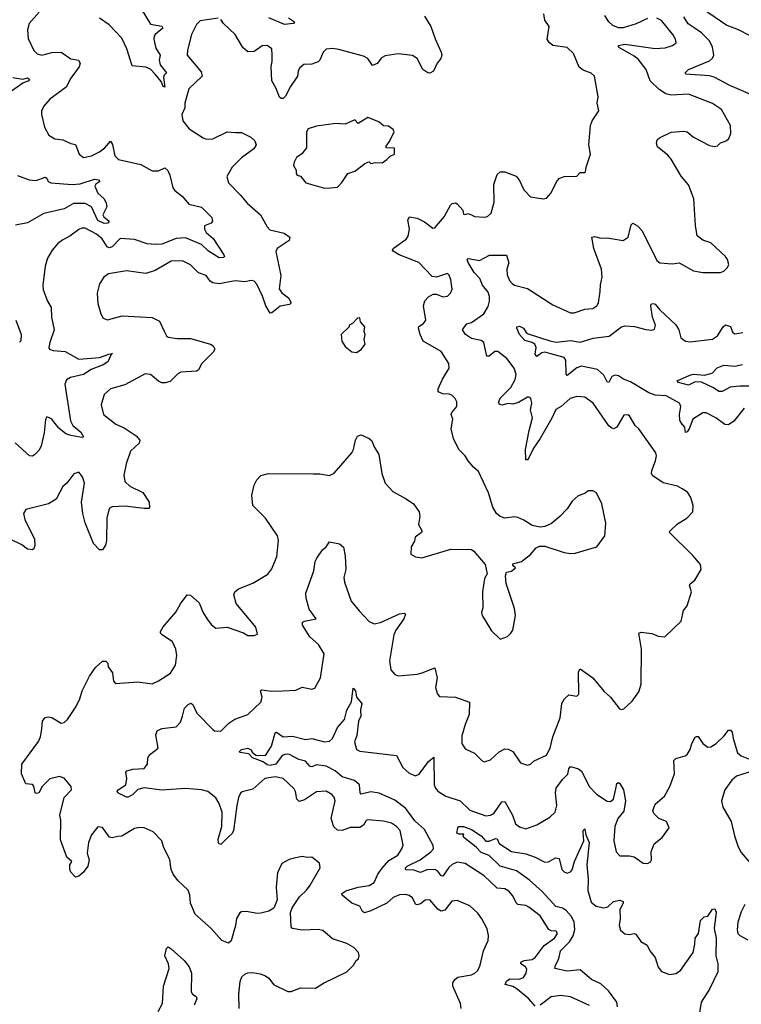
# Model space of a CAD drawing. Extents: x 2199565 to 2323334, y 894172 to 1018966.
# Tile 377 of 440: x 2294906 to 2299425, y 983671 to 989838. Entities that reach past the tile are written whole.
import ezdxf

# ---------------------------------------------------------------- set-up
doc = ezdxf.new("R2010")
doc.units = 0

msp = doc.modelspace()

# ---------------------------------------------------------------- linework, layer by layer
at = {"layer": '0CON10XD'}
for points in [[(2295665.6, 989905), (2295725, 989809.4), (2295795, 989796.5), (2295802.7, 989785), (2295754.3, 989745), (2295746.9, 989735), (2295745.6, 989715), (2295758.9, 989658.9), (2295785.6, 989615), (2295780, 989585), (2295785.5, 989555), (2295825.5, 989505), (2295810.5, 989489.5), (2295806.7, 989475), (2295815, 989414.4), (2295805, 989420), (2295791.3, 989451.3), (2295755, 989497.3), (2295725, 989527.9), (2295695, 989540), (2295609.2, 989549.2), (2295577.5, 989655), (2295545, 989721.4), (2295466.9, 989805), (2295405, 989847.5)], [(2299175, 989912), (2299335, 989802.9), (2299406.3, 989776.4), (2299478.4, 989738.4)], [(2295027.1, 989885), (2294964.2, 989815), (2294954.2, 989775), (2294959.7, 989719.7), (2294994.4, 989645), (2295015, 989624.3), (2295045, 989615.8), (2295107.2, 989632.8), (2295165, 989634.5), (2295225, 989593.6), (2295274.4, 989585), (2295283.8, 989565), (2295277.1, 989542.9), (2295225, 989472.5), (2295197.1, 989415), (2295095, 989340.8), (2295053.8, 989295), (2295042.5, 989265), (2295042, 989245), (2295060, 989165), (2295088.8, 989115), (2295125, 989091.4), (2295175, 989085.6), (2295225, 989061.4), (2295255.4, 989055.4), (2295278, 988995), (2295304.4, 988974.4), (2295355, 988984.4), (2295405, 989009.5), (2295438.9, 989035), (2295475, 989076), (2295487.1, 989057.1), (2295502.1, 988985), (2295525, 988961.8), (2295665, 988930), (2295735, 988890.9), (2295775, 988890.4), (2295815, 988909.1), (2295834.1, 988894.1), (2295846.9, 988865), (2295864.6, 988784.6), (2295877.4, 988767.4), (2295925, 988730.6), (2295965, 988681.8), (2296045, 988664.3), (2296109.3, 988599.3), (2296114, 988575), (2296105, 988564.2), (2296063.3, 988546.7), (2296063.1, 988525), (2296073.6, 988505), (2296116.8, 988466.8), (2296184.2, 988365), (2296187.5, 988355), (2296181.9, 988348.1), (2296155, 988347.1), (2296088.5, 988388.5), (2296045, 988429.1), (2295945, 988471.3), (2295885, 988467.5), (2295795, 988432.8), (2295755, 988429.1), (2295705, 988432.9), (2295625, 988460), (2295535, 988468.2), (2295485.6, 988414.4), (2295465, 988407.9), (2295453.9, 988415), (2295422.7, 988465), (2295386.1, 988493.9), (2295315, 988531.8), (2295295, 988532.5), (2295275, 988524.4), (2295218.9, 988481.1), (2295175, 988459.2), (2295144.5, 988435.5), (2295110, 988395), (2295080, 988345), (2295064.3, 988295), (2295050.6, 988175), (2295053.1, 988145), (2295080, 988075), (2295103.1, 988035), (2295104.3, 987975), (2295122.5, 987895), (2295094.3, 987815), (2295088.8, 987785), (2295092.5, 987775), (2295115.7, 987765.7), (2295190.5, 987760.5), (2295275, 987711.8), (2295405, 987722), (2295463.8, 987743.8), (2295486.1, 987746.1), (2295478.3, 987741.7), (2295456.7, 987695), (2295428.6, 987675), (2295353.5, 987646.5), (2295305, 987616.2), (2295224.3, 987595.7), (2295198.9, 987581.1), (2295189.1, 987555), (2295223.1, 987325), (2295237.5, 987295), (2295288.6, 987255), (2295306, 987224), (2295295, 987220.8), (2295225, 987232.5), (2295193.8, 987243.9), (2295149.8, 987279.8), (2295105, 987338.6), (2295075, 987350), (2295066.9, 987333.1), (2295058.9, 987251.1), (2295040.9, 987169.1), (2295027.6, 987142.4), (2294998.6, 987111.4), (2294985, 987104.4), (2294966.4, 987106.4), (2294877.1, 987187.1)], [(2296148.3, 989848.3), (2296035, 989831.2), (2296013.3, 989806.7), (2295982.2, 989745), (2295955.9, 989645.9), (2295954.2, 989615), (2296041.2, 989511.2), (2296047.9, 989485), (2295964.4, 989405), (2295940.9, 989315), (2295940, 989285), (2295921.1, 989245), (2295927.5, 989205), (2295966, 989155), (2296055, 989096.9), (2296075, 989090), (2296115, 989091.5), (2296205, 989134.4), (2296258.1, 989131.9), (2296295, 989130.8), (2296352.2, 989102.2), (2296378.8, 989078.8), (2296386, 989055), (2296371.7, 989028.3), (2296295, 988972.2), (2296236.9, 988915), (2296201.9, 988855), (2296212.5, 988815), (2296289.1, 988739.1), (2296329.5, 988689.5), (2296414.4, 988615), (2296455, 988540), (2296471.4, 988521.4), (2296561.4, 988501.4), (2296596.7, 988475), (2296593.3, 988455), (2296518.8, 988405), (2296509.2, 988385), (2296541.2, 988235), (2296531.5, 988151.5), (2296547.8, 988127.8), (2296590, 988095), (2296606.2, 988065), (2296595, 988054.4), (2296536.6, 988043.4), (2296485, 988002), (2296475, 988000), (2296447.7, 988045), (2296426.7, 988106.7)], [(2297440.7, 989860.7), (2297481.4, 989795), (2297507.3, 989717.3), (2297546, 989635), (2297549.2, 989615), (2297543.8, 989595), (2297521.2, 989565), (2297496.7, 989515), (2297475, 989503.8), (2297462.5, 989505), (2297431.2, 989525), (2297394.3, 989594.3), (2297365, 989614), (2297275, 989623.1), (2297195, 989610.8), (2297171.3, 989598.7), (2297145, 989562.9), (2297115, 989550), (2297085, 989594.2), (2297059.3, 989609.3), (2296905, 989651.4), (2296865, 989657.1), (2296825, 989652.9), (2296805.8, 989635), (2296785.6, 989585), (2296775, 989574.3), (2296735, 989560), (2296685, 989557.5), (2296658.8, 989535), (2296649.2, 989515), (2296645.5, 989484.5), (2296601.6, 989418.4), (2296571.1, 989358.9), (2296555, 989343.5), (2296543.2, 989343.2), (2296532, 989352), (2296510.2, 989410.2), (2296484.6, 989454.6), (2296480, 989545), (2296487.3, 989575), (2296487.2, 989617.2), (2296485, 989656.2), (2296455, 989676.9), (2296425, 989673.1), (2296375, 989639.1), (2296335, 989636), (2296303.1, 989663.1), (2296255.5, 989745), (2296182.5, 989815), (2296165, 989839.2)], [(2296588.9, 989848.9), (2296626.7, 989825), (2296620, 989815), (2296565, 989807.5), (2296465, 989850)], [(2297816.7, 986336.7), (2297803.3, 986255), (2297806.7, 986155), (2297798.8, 986125), (2297801.2, 986105), (2297859.5, 986009.5), (2297915, 985957.5), (2297960, 985975), (2297982.5, 985995), (2297993.3, 986015), (2298011.2, 986105), (2298005, 986150), (2297953.3, 986306.7), (2297948.8, 986355), (2297953.6, 986376.4), (2297985, 986383.3), (2298010, 986405), (2297995, 986420), (2297995, 986430), (2298047.5, 986445), (2298105, 986487.5), (2298140.7, 986529.3), (2298160.7, 986539.3), (2298195, 986540), (2298315, 986500), (2298355, 986493.8), (2298383.6, 986496.4), (2298520, 986535), (2298570, 986605), (2298576.2, 986685), (2298551.2, 986805), (2298517.5, 986875), (2298495, 986887.5), (2298465, 986887.5), (2298445, 986870), (2298403.6, 986856.4), (2298365, 986822.5), (2298333.8, 986775), (2298288.8, 986725), (2298237.1, 986682.9), (2298195, 986663.3), (2298165, 986658.8), (2298115, 986670), (2298063.6, 986703.6), (2298025, 986720), (2298005, 986723.3), (2297945, 986716.2), (2297915, 986726.2), (2297892, 986745), (2297869.2, 986785), (2297840.8, 986875), (2297778.3, 987008.3), (2297748.8, 987035), (2297713.8, 987075), (2297695.8, 987105.8), (2297655, 987146.7), (2297622.5, 987215), (2297607.1, 987275), (2297618, 987335), (2297607.5, 987365), (2297611.8, 987378.2), (2297643.8, 987415), (2297644, 987445), (2297633.8, 987465), (2297612.5, 987485), (2297595, 987492), (2297555, 987494.3), (2297525.9, 987505.9), (2297527.5, 987525), (2297554.6, 987585.4), (2297595.5, 987654.5), (2297594.2, 987685), (2297545, 987760), (2297433.1, 987825), (2297413.6, 987865), (2297404.1, 987905), (2297405, 987915.6), (2297435, 987934.3), (2297449.4, 987955), (2297434.4, 988045), (2297442.8, 988077.2), (2297465, 988102.9), (2297495, 988118.1), (2297515, 988118.6), (2297555, 988102), (2297585, 988106.7), (2297603.3, 988125), (2297615, 988150), (2297605, 988207.5), (2297595, 988237.5), (2297585, 988248), (2297515, 988224.3), (2297488.9, 988228.9), (2297405, 988317.1), (2297281.4, 988365), (2297245, 988388.8), (2297240, 988395), (2297244, 988405), (2297326, 988464), (2297338.9, 988481.1), (2297347.3, 988525), (2297335.8, 988584.2), (2297346.1, 988603.9), (2297395, 988595.6), (2297441.7, 988571.7), (2297493, 988533), (2297505, 988533.8), (2297565, 988602), (2297603.6, 988676.4), (2297615, 988685.8), (2297635, 988690), (2297645.4, 988685.4), (2297680, 988645), (2297685, 988620), (2297695, 988616.7), (2297715, 988624.2), (2297735, 988615.7), (2297755, 988604.4), (2297815, 988600), (2297835, 988606), (2297858, 988625), (2297877.8, 988695), (2297875.6, 988805), (2297895, 988867.5), (2297915, 988884), (2297944.1, 988884.1), (2298015, 988857.5), (2298035, 988831.2), (2298062.8, 988772.8), (2298105, 988728.8), (2298185, 988716.7), (2298205, 988720), (2298235, 988753.3), (2298267, 988823), (2298285, 988842.5), (2298315, 988855.8), (2298395, 988857.5), (2298415, 988880), (2298445, 988880), (2298450, 988885), (2298453.3, 988915), (2298480, 988995), (2298469.2, 989055), (2298480, 989175), (2298492, 989205), (2298532.5, 989267.5), (2298522.9, 989315), (2298527.5, 989355), (2298506.2, 989485), (2298485, 989502), (2298435, 989521.9), (2298410.2, 989540.2), (2298375, 989626.7), (2298335, 989663.3), (2298245, 989675.8), (2298220.8, 989695), (2298208.6, 989715), (2298221.4, 989795), (2298194, 989835), (2298187.5, 989875)], [(2299121.7, 986481.7), (2298976, 986625), (2298978, 986635), (2299025, 986680), (2299083.8, 986715), (2299121.2, 986755), (2299123.8, 986795), (2299108.8, 986845), (2299087.7, 986877.7), (2299055, 986900), (2299025, 986916.2), (2298935, 986936.2), (2298870.7, 986980.7), (2298863.3, 986995), (2298863.8, 987013.8), (2298887.5, 987075), (2298893.8, 987105), (2298890, 987125), (2298783.3, 987275), (2298761.2, 987295), (2298725, 987356.7), (2298713.6, 987363.6), (2298689.5, 987360.5), (2298645, 987286), (2298625, 987275.8), (2298615, 987279.2), (2298594.7, 987294.7), (2298496.6, 987436.6), (2298445, 987474), (2298395, 987477.5), (2298353.8, 987465), (2298296, 987415), (2298263.9, 987396.1), (2298238.8, 987341.2), (2298166, 987215), (2298123.6, 987155), (2298095, 987093.3), (2298085, 987080), (2298075, 987080), (2298073.4, 987145), (2298096, 987265), (2298118, 987345), (2298105.5, 987394.5), (2298112.5, 987435), (2298107.5, 987465), (2298095, 987474), (2298085, 987472.5), (2298029.5, 987440.5), (2297995, 987430.5), (2297965, 987433.3), (2297925, 987424), (2297909.5, 987429.5), (2297905.7, 987445), (2297913.8, 987466.2), (2297980.6, 987535), (2298009.4, 987585), (2298014.3, 987615), (2298002.9, 987655), (2297956.7, 987715), (2297899.6, 987759.6), (2297880.6, 987759.4), (2297845, 987729.4), (2297830.5, 987730.5), (2297812.5, 987815), (2297795, 987827.5), (2297735, 987841.5), (2297697.8, 987865), (2297679.2, 987895), (2297690.8, 987915), (2297705, 987933.3), (2297735, 987941.5), (2297812.7, 987995), (2297839.4, 988040.6), (2297848.4, 988075), (2297848.3, 988105), (2297840.3, 988130.3), (2297805, 988175.7), (2297787.7, 988217.7), (2297751.1, 988255), (2297715, 988316.2), (2297708, 988335), (2297715, 988342), (2297785, 988330), (2297847.9, 988362.1), (2297953.8, 988363.8), (2297970, 988315), (2297955.9, 988275), (2297959.4, 988239.4), (2297973.6, 988205), (2297990, 988185), (2298005, 988174.4), (2298085, 988154.2), (2298245, 988051.9), (2298355, 988001.2), (2298377.6, 988002.4), (2298445, 988024.4), (2298495, 988029.2), (2298520, 988045), (2298530, 988065), (2298542, 988135), (2298542.7, 988177.3), (2298554, 988225), (2298549.2, 988275), (2298500.4, 988405), (2298488.8, 988475), (2298505, 988480.6), (2298545, 988469.4), (2298585, 988471.1), (2298685.7, 988454.3), (2298715.6, 988475), (2298736.1, 988553.9), (2298745, 988563.3), (2298775, 988546.2), (2298804.3, 988515), (2298895, 988330), (2298914.4, 988314.4), (2298995, 988309.2), (2299035, 988314), (2299125, 988263.8), (2299185, 988253.8), (2299295, 988253.3), (2299315, 988262.5), (2299337.5, 988285), (2299346.1, 988303.9), (2299338.8, 988335), (2299326.7, 988355), (2299235, 988440), (2299185, 988456), (2299148.8, 988485), (2299137.7, 988547.7), (2299126.9, 988715), (2299113.1, 988755), (2299094.4, 988804.4), (2299048.3, 988858.3), (2298985.8, 988965), (2298965, 988989.2), (2298901.1, 989041.1), (2298892.9, 989065), (2298898.8, 989085), (2298911.7, 989098.3), (2298985, 989134), (2299065, 989140), (2299086.4, 989136.4), (2299125, 989101.4), (2299225, 989050), (2299256.4, 989043.6), (2299275, 989047.5), (2299295, 989067.5), (2299330.7, 989079.3), (2299346.1, 989093.9), (2299360, 989125), (2299356.7, 989175), (2299301.2, 989275), (2299245, 989312), (2299095, 989371.1), (2298985, 989365.8), (2298953, 989373), (2298909.7, 989399.7), (2298855, 989454.3), (2298830, 989525), (2298779.9, 989589.9), (2298755, 989610.2), (2298656, 989665), (2298655, 989675.8), (2298695, 989684.5), (2298885, 989657.9), (2298948.9, 989661.1), (2298994.5, 989675.5), (2299016.9, 989693.1), (2299013.1, 989715), (2298995.6, 989745), (2298925, 989832.1), (2298895, 989847.1)], [(2298837.5, 989845), (2298767.5, 989812.5), (2298685, 989786.6), (2298655, 989786), (2298620.7, 989800.7), (2298595, 989823.5), (2298569.4, 989865)], [(2299485, 989369.3), (2299353.3, 989425), (2299255, 989477.5), (2299225, 989485.9), (2299076.7, 989496.7), (2299072.5, 989505), (2299093.8, 989525), (2299225, 989581.1), (2299243.8, 989596.2), (2299253.8, 989615), (2299244.6, 989665), (2299225.4, 989705), (2299175, 989754.5), (2299135, 989783.3), (2299092.6, 989812.6), (2299065, 989855.6)], [(2294862, 989475), (2294924.6, 989465.4), (2294955, 989474.5), (2294967.8, 989465), (2294961.1, 989455), (2294925, 989440), (2294819.4, 989365)], [(2296815, 988782), (2296855, 988783.8), (2296895, 988788.8), (2296922.4, 988817.6), (2296960, 988875), (2297005, 988888.8), (2297065, 988936), (2297086.2, 988946.2), (2297095, 988946.7), (2297105, 988937.5), (2297135, 988943.8), (2297175, 988941.2), (2297205, 988961.2), (2297225, 988983.3), (2297252.5, 988995), (2297253, 989033), (2297200, 989035), (2297200, 989045), (2297221.2, 989075), (2297250, 989135), (2297245, 989150), (2297215, 989171.2), (2297183.3, 989173.3), (2297155, 989198.8), (2297085, 989226.2), (2297025, 989186.7), (2297005, 989210), (2296945, 989184), (2296885, 989188), (2296765, 989171.2), (2296713.3, 989155), (2296702, 989135), (2296701.4, 989035), (2296673.3, 988996.7), (2296640, 988975), (2296623.8, 988945), (2296621.2, 988925), (2296636.2, 988895), (2296636.7, 988875), (2296643.9, 988863.9), (2296665, 988856.7), (2296697.5, 988815), (2296815, 988782)], [(2294892.8, 988862.8), (2294965, 988834.7), (2295009.1, 988830.9), (2295065, 988850.5), (2295074.6, 988844.6), (2295084.2, 988824.2), (2295101.2, 988815), (2295235, 988804.5), (2295285, 988810.5), (2295375, 988838.1), (2295400, 988835), (2295407.5, 988825), (2295381.8, 988808.2), (2295375.7, 988795), (2295395, 988751.4), (2295434, 988715), (2295448.2, 988688.2), (2295450.4, 988665), (2295426.2, 988615), (2295432.6, 988602.6), (2295466, 988575), (2295456.7, 988563.3), (2295435, 988561.1), (2295395, 988580.7), (2295356.3, 988666.3), (2295315, 988686.2), (2295243.2, 988686.8), (2295185, 988653.5), (2295056.3, 988623.7), (2294954.2, 988565), (2294880, 988550)], [(2296426.7, 988106.7), (2296390.6, 988180.6), (2296375, 988199.2), (2296355, 988204), (2296315, 988196.9), (2296255, 988203.1), (2296155, 988182.7), (2296115, 988190.5), (2296099.2, 988199.2), (2296074, 988235), (2296025, 988252.2), (2295975, 988301.9), (2295925, 988327.5), (2295855, 988324.3), (2295753.8, 988266.2), (2295695, 988247.1), (2295575, 988265.8), (2295462.5, 988245), (2295433.3, 988225), (2295405, 988182.5), (2295391.2, 988125), (2295395, 988060), (2295414, 987995), (2295428.3, 987968.3), (2295455, 987958), (2295547, 987983), (2295735, 987973.1), (2295780.2, 987950.2), (2295812.1, 987882.1), (2295825, 987856.7), (2295835, 987850), (2295891.3, 987841.3), (2295975, 987841.1), (2296100, 987805), (2296118, 987795), (2296128, 987775), (2296118, 987755), (2296045.5, 987684.5), (2296025.8, 987645), (2296014.4, 987635.6), (2295915, 987630.4), (2295895, 987619.5), (2295848.3, 987571.7), (2295817.4, 987562.6), (2295795, 987563.8), (2295775, 987573.6), (2295725, 987615.6), (2295690.9, 987619.1), (2295565, 987550.8), (2295475, 987525.7), (2295435, 987490), (2295416.2, 987425), (2295430.8, 987365), (2295506.7, 987305), (2295560.9, 987280.9), (2295635, 987230.6), (2295658.6, 987205), (2295654, 987185), (2295598.6, 987135), (2295572.9, 987055), (2295557.5, 986985), (2295563.3, 986945), (2295595, 986915.7), (2295676, 986876), (2295717.5, 986815), (2295718, 986782), (2295713.6, 986776.4), (2295685, 986775.7), (2295565, 986790.8), (2295485, 986786.9), (2295465, 986775.7), (2295451.5, 986715), (2295450, 986575), (2295443.9, 986546.1), (2295423.6, 986516.4), (2295405, 986516.7), (2295367.9, 986557.9), (2295315.4, 986685.4), (2295300.4, 986745), (2295293.7, 986816.3), (2295311.5, 986935), (2295299.2, 986975), (2295275, 987003.8), (2295245, 986994), (2295200.8, 986935), (2295175.7, 986914.3), (2295134, 986835), (2295085.4, 986804.6), (2295045, 986795.7), (2294945, 986770), (2294928.8, 986745), (2294937, 986707), (2294997.5, 986585), (2295001.2, 986545), (2294995, 986522.5), (2294985, 986516.7), (2294955, 986522), (2294918.3, 986548.3), (2294846, 986585)], [(2299443.5, 987405), (2299377.7, 987322.3), (2299345, 987299.5), (2299322, 987302), (2299265, 987343.6), (2299205, 987374.4), (2299185, 987375.6), (2299121.2, 987335), (2299099.1, 987275), (2299085, 987256.2), (2299075, 987252.5), (2299072.3, 987285), (2299045.4, 987315), (2299040, 987330), (2299037.4, 987365), (2299046.4, 987415), (2299038.1, 987435), (2298955, 987482.1), (2298885, 987486.9), (2298845, 987499.7), (2298731.5, 987568.5), (2298686.6, 987586.6), (2298655, 987607.8), (2298635, 987611.3), (2298615, 987602.5), (2298595, 987564.5), (2298585, 987570), (2298565, 987610.4), (2298525, 987647.5), (2298425, 987667.2), (2298395, 987658.2), (2298335, 987610), (2298328.3, 987618.3), (2298325.3, 987705.3), (2298315, 987722.7), (2298193.7, 987756.3), (2298175, 987752.2), (2298145, 987727.3), (2298133.7, 987743.7), (2298140, 987785), (2298132.2, 987805), (2298116.2, 987816.2), (2298068.8, 987828.8), (2298035, 987865.7), (2298018.2, 987905), (2298019.2, 987915), (2298035, 987918.2), (2298061.1, 987905), (2298078.2, 987878.2), (2298090.2, 987870.2), (2298225, 987825.3), (2298265, 987818.4), (2298355, 987828.2), (2298415, 987817.1), (2298497.3, 987842.7), (2298597.5, 987855), (2298675, 987914.2), (2298695, 987920.6), (2298756.4, 987916.4), (2298826.4, 987896.4), (2298865, 987893.1), (2298880.6, 987899.4), (2298887.8, 987925), (2298868.2, 987975), (2298859.2, 988045), (2298860, 988055), (2298870.8, 988059.2), (2298886, 988055), (2298915, 988020), (2299015, 987925.6), (2299034.6, 987895), (2299045.6, 987845), (2299075, 987824.4), (2299105, 987820.9), (2299245, 987836.9), (2299275, 987857.1), (2299310.8, 987915), (2299325, 987925.7), (2299357.1, 987917.1), (2299370.7, 987880.7), (2299385, 987869.2), (2299435, 987877.5)], [(2294880.9, 987955), (2294915.5, 987865), (2294913, 987827), (2294905, 987817.5)], [(2297015, 987752.5), (2297045, 987772.5), (2297070, 987805), (2297062.5, 987835), (2297068.8, 987865), (2297063.8, 987885), (2297067.5, 987915), (2297040, 987945), (2297035, 987970), (2297021.7, 987968.3), (2296990, 987935), (2296970, 987925), (2296970, 987915), (2296920, 987865), (2296923.3, 987825), (2296945, 987790), (2296985, 987757.5), (2297015, 987752.5)], [(2299495, 987541.9), (2299415, 987542.3), (2299355, 987535.4), (2299305, 987510), (2299285, 987509.5), (2299251.6, 987531.6), (2299175, 987567.1), (2299135, 987570), (2299095, 987549.1), (2299032.5, 987565), (2299022.5, 987575), (2299102, 987612), (2299125, 987616.9), (2299195, 987611.4), (2299235, 987622.5), (2299245, 987626), (2299273.4, 987656.6), (2299315, 987673.8), (2299385, 987667.9), (2299432.8, 987677.2)], [(2296279.2, 983645), (2296277.1, 983735), (2296285.5, 983814.5), (2296297.4, 983842.6), (2296315, 983858.6), (2296335, 983867.8), (2296365, 983868.9), (2296412, 983862), (2296445, 983848.1), (2296465.7, 983835), (2296495.6, 983795.6), (2296585, 983751.2), (2296605, 983751.2), (2296665, 983774), (2296758.3, 983771.7), (2296808, 983802), (2296955, 983873.3), (2296996.7, 983915), (2297012.5, 983945), (2297027.5, 983955), (2297032.5, 983975), (2297026.7, 983995), (2296997.3, 984027.3), (2296955, 984052), (2296865, 984080.8), (2296803.9, 984133.9), (2296775, 984140), (2296675, 984135.8), (2296615, 984146), (2296606, 984155), (2296602.5, 984245), (2296612.5, 984275), (2296657, 984343), (2296701.2, 984385), (2296725, 984416.7), (2296786.7, 984525), (2296782.5, 984555), (2296735, 984592.5), (2296705, 984590), (2296675, 984596.2), (2296625, 984586), (2296592.3, 984577.7), (2296548.3, 984551.7), (2296520, 984495), (2296511.2, 984405), (2296517.5, 984325), (2296496.4, 984273.6), (2296465, 984253.3), (2296415, 984241.2), (2296395, 984238.8), (2296325, 984252), (2296295, 984250), (2296285, 984243.3), (2296262.7, 984207.3), (2296256.8, 984163.2), (2296230.9, 984069.1), (2296212.7, 984052.7), (2296170.7, 984070.7), (2296104, 984145), (2296004, 984235), (2295976, 984305), (2295970.8, 984355), (2295960, 984385), (2295896.4, 984446.4), (2295865.8, 984485), (2295854.2, 984515), (2295846, 984575), (2295806.1, 984656.1), (2295796.2, 984695), (2295741.2, 984751.2), (2295685, 984776.2), (2295655, 984778), (2295625, 984772), (2295545.9, 984724.1), (2295519.3, 984720.7), (2295485, 984713.3), (2295468.3, 984718.3), (2295425, 984777.5), (2295395, 984782.5), (2295355, 984732.5), (2295336, 984684), (2295328, 984618), (2295340, 984575), (2295333.3, 984535), (2295303.9, 984496.1), (2295275, 984473.3), (2295255, 984467.5), (2295225, 984497.5), (2295218.8, 984515), (2295220, 984545), (2295232.5, 984565), (2295201.7, 984591.7), (2295161.7, 984701.7), (2295162.5, 984825), (2295156.7, 984855), (2295183.8, 984965), (2295230, 985015), (2295228, 985035), (2295185, 985087.5), (2295155, 985096.7), (2295095, 985083.8), (2295045.8, 985035), (2295026.2, 984995), (2295010.7, 984990.7), (2295003.3, 984995), (2294995, 985037.5), (2294985, 985046.7), (2294945, 985052.5), (2294916.2, 985115), (2294919.2, 985175), (2295024.2, 985315.8), (2295036, 985345), (2295044, 985396), (2295048.8, 985445), (2295065, 985466.7), (2295085, 985471.2), (2295107.3, 985467.3), (2295165, 985431.2), (2295185, 985436.2), (2295205, 985453.8), (2295260, 985535), (2295283.3, 985585), (2295297.5, 985635), (2295342.5, 985725), (2295380.7, 985779.3), (2295425, 985820), (2295445, 985820), (2295457, 985807), (2295460, 985785), (2295487, 985747), (2295493.3, 985695), (2295505, 985680), (2295645, 985690), (2295735, 985677.5), (2295775, 985695.8), (2295849.2, 985745), (2295882, 985795), (2295888.8, 985855), (2295884, 985895), (2295861.7, 985941.7), (2295797.5, 985985), (2295787.5, 985995), (2295787.5, 986005), (2295803.8, 986035), (2295883.8, 986126.2), (2295911.9, 986178.1), (2295955, 986236.2), (2295975, 986234), (2296030, 986185), (2296055, 986122.5), (2296081.4, 986081.4), (2296105, 986050), (2296135, 986027.5), (2296205, 986033.8), (2296307.7, 985997.7), (2296335, 985981.2), (2296375, 985980), (2296395, 985990), (2296385, 986032.5), (2296260.6, 986180.6), (2296245.8, 986235), (2296254, 986255), (2296275, 986272.5), (2296365, 986308), (2296458.8, 986365), (2296485, 986397.5), (2296516.7, 986475), (2296525.5, 986575), (2296521.1, 986605), (2296445.6, 986715), (2296365.7, 986795), (2296360.3, 986859.7), (2296375, 986922.5), (2296391.2, 986955), (2296415, 986983.3), (2296464.1, 986995.9), (2296745, 986993.8), (2296785, 986993.8), (2296845, 986983.3), (2296875, 986996.7), (2296985.7, 987125), (2296995.8, 987145), (2297008.8, 987205), (2297021.7, 987228.3), (2297045, 987238), (2297094.2, 987214.2), (2297110.8, 987200.8), (2297125, 987163.3), (2297154.2, 987115), (2297174, 986995), (2297194, 986935), (2297242.1, 986882.1), (2297327, 986837), (2297372.5, 986805), (2297406.7, 986755), (2297412.5, 986725), (2297404.2, 986675), (2297426.4, 986633.6), (2297422.5, 986625), (2297383, 986597), (2297377.7, 986572.3), (2297356.7, 986535), (2297355, 986490), (2297385, 986473.3), (2297425, 986467.5), (2297605, 986521.2), (2297735, 986518.9), (2297749.8, 986509.8), (2297821.2, 986425), (2297833.6, 986366.4), (2297816.7, 986336.7)], [(2297670.8, 983645), (2297665.5, 983675.5), (2297618.9, 983785), (2297618.9, 983805), (2297631.4, 983825), (2297650.2, 983839.8), (2297735, 983855.8), (2297756.7, 983865), (2297775, 983883.3), (2297790, 983915), (2297811.2, 984005), (2297839.7, 984070.3), (2297842.3, 984102.3), (2297834.2, 984144.2), (2297800.8, 984205), (2297775, 984242), (2297725, 984287.5), (2297645, 984320), (2297612.8, 984317.2), (2297568.9, 984261.1), (2297545, 984253.3), (2297525, 984266.7), (2297475, 984325.6), (2297445, 984321.9), (2297415, 984300.9), (2297394.5, 984294.5), (2297385, 984297.5), (2297365, 984337.1), (2297345, 984353.1), (2297325, 984358.1), (2297285, 984355.6), (2297245, 984339.1), (2297205, 984303.9), (2297105, 984255.3), (2297065, 984243.5), (2297051.7, 984251.7), (2297035, 984285.6), (2296985, 984304.4), (2296926.2, 984355), (2296923.8, 984365), (2296948.7, 984381.3), (2297025, 984404.6), (2297095, 984414.6), (2297125, 984434.5), (2297148, 984485), (2297175, 984523.6), (2297218.3, 984571.7), (2297272.9, 984605), (2297299.2, 984645), (2297307, 984667), (2297288.3, 984758.3), (2297264.5, 984784.5), (2297233.3, 984805), (2297185, 984817.1), (2297085, 984826.2), (2297075, 984822.5), (2297058.3, 984791.7), (2297035, 984778.6), (2296975, 984777.5), (2296925, 984760), (2296895, 984762), (2296873.1, 984783.1), (2296855.5, 984834.5), (2296880.8, 984945), (2296875, 984967.5), (2296860, 984985), (2296825, 985005.8), (2296765, 985002.5), (2296689.1, 984950.9), (2296655, 984940), (2296641.5, 984955), (2296633.7, 985003.7), (2296625, 985020.8), (2296555, 985084.3), (2296505, 985095.4), (2296441.2, 985085), (2296365, 985017.9), (2296298.6, 985001.4), (2296287.6, 984992.4), (2296275, 984966.7), (2296265.3, 984915), (2296245, 984756.7), (2296235, 984737.5), (2296215, 984721.1), (2296165, 984671.2), (2296150, 984680), (2296148.1, 984705), (2296170.8, 984785), (2296172.7, 984875), (2296155, 984928), (2296135, 984964), (2296084.3, 985004.3), (2296045, 985014.3), (2295945, 985022.5), (2295795, 985011.9), (2295685, 985027.5), (2295645, 985015.5), (2295615, 984985.3), (2295585, 984968.8), (2295575, 984967.8), (2295520.6, 984995), (2295516.9, 985005), (2295523.1, 985015), (2295569.4, 985045), (2295577.5, 985085), (2295570, 985125), (2295576.9, 985133.1), (2295615, 985144.3), (2295685, 985147.8), (2295706.9, 985175), (2295708.8, 985215), (2295717.7, 985232.3), (2295773.3, 985275), (2295759.1, 985359.1), (2295766.9, 985383.1), (2295795, 985397.8), (2295885, 985408), (2295913.2, 985436.8), (2295925.5, 985475), (2295938.6, 985525), (2295960.6, 985549.4), (2295977.7, 985557.7), (2295989.1, 985549.1), (2296016, 985495), (2296115, 985391.2), (2296125, 985384), (2296165, 985381.2), (2296215, 985432), (2296252.4, 985457.6), (2296335, 985485.8), (2296415, 985562.5), (2296424.5, 985594.5), (2296414.3, 985635), (2296420, 985640), (2296485, 985632.2), (2296553.6, 985633.6), (2296635, 985638), (2296675, 985657.5), (2296735, 985643.8), (2296755, 985650), (2296790, 985715), (2296811.8, 985865), (2296776.4, 985925), (2296722.7, 985972.7), (2296676.2, 986045), (2296676.7, 986063.3), (2296688.8, 986071.2), (2296762.5, 986085), (2296718, 986145), (2296699.2, 986215), (2296698.6, 986245), (2296748.1, 986385), (2296755.7, 986444.3), (2296766, 986465), (2296802.7, 986517.3), (2296826, 986535), (2296845, 986566.7), (2296907.5, 986555), (2296933.8, 986533.8), (2296945, 986480), (2296948.8, 986395), (2296935.5, 986345), (2296939.3, 986315), (2296982.3, 986195), (2297032.2, 986135), (2297095, 986069.2), (2297125, 986054.4), (2297165, 986061.1), (2297285, 986115.7), (2297315, 986120), (2297321.2, 986115), (2297311.5, 986085), (2297260.6, 986015), (2297248.1, 985985), (2297221.7, 985821.7), (2297230, 985765), (2297256, 985736), (2297275, 985728), (2297395, 985738), (2297426.7, 985746.7), (2297505, 985777.5), (2297520.8, 985715), (2297510, 985655), (2297522.3, 985612.3), (2297535, 985598.8), (2297635, 985593.6), (2297722.3, 985562.3), (2297721.4, 985485), (2297695, 985423.3), (2297675, 985352.5), (2297674.3, 985305), (2297695, 985271.2), (2297755, 985243.3), (2297802.5, 985195), (2297815, 985190), (2297855, 985201.2), (2297908.8, 985251.2), (2297945, 985270), (2297965, 985268.1), (2297994.6, 985254.6), (2298042.5, 985182.5), (2298085, 985168), (2298105, 985174), (2298126.7, 985195), (2298205, 985232), (2298228.1, 985275), (2298245, 985346.7), (2298291.4, 985465), (2298300.9, 985555), (2298317.5, 985585), (2298345, 985610), (2298395, 985601.2), (2298407.1, 985612.9), (2298406.1, 985753.9), (2298415, 985772.5), (2298495, 985716.2), (2298565, 985632), (2298606.2, 985595), (2298661.7, 985521.7), (2298675, 985517.5), (2298688.3, 985521.7), (2298741.2, 985568.8), (2298782.7, 985627.3), (2298797.1, 985675), (2298799.4, 985895), (2298783.8, 985996.2), (2298797.5, 986002.5), (2298865, 985993.8), (2298905, 985976.7), (2298947, 985973), (2299048.8, 986071.2), (2299063.4, 986136.6), (2299085, 986167.5), (2299114, 986255), (2299101.2, 986295), (2299103.8, 986305), (2299133, 986327), (2299173.8, 986395), (2299170, 986425), (2299121.7, 986481.7)], [(2298135, 983660), (2298093.3, 983705), (2298021.5, 983765), (2297995, 983781.2), (2297946.7, 983795), (2297955, 983815.7), (2297975, 983830), (2298035, 983827.3), (2298060.8, 983839.2), (2298078.4, 983865), (2298081.5, 983891.5), (2298073.5, 983905), (2298044.3, 983925), (2298044.3, 983935), (2298065.3, 983944.7), (2298115, 983952.2), (2298135, 983964.2), (2298191.2, 984038.8), (2298254.5, 984085), (2298273.8, 984115), (2298265, 984128), (2298235, 984131.4), (2298220, 984140), (2298165.6, 984225), (2298095, 984280), (2298075, 984289.6), (2298025, 984296.7), (2298015, 984306), (2297995, 984349.2), (2297969.1, 984379.1), (2297945, 984394.5), (2297895, 984397.8), (2297815.5, 984475), (2297695, 984553.1), (2297645, 984560), (2297615, 984546.4), (2297593.2, 984526.8), (2297555, 984472.9), (2297545, 984475.4), (2297523.8, 984505), (2297505, 984514.7), (2297455, 984513.1), (2297415, 984495.5), (2297375, 984510.3), (2297323.1, 984513.1), (2297321.5, 984525), (2297333.3, 984535), (2297414.5, 984575.5), (2297479.6, 984625), (2297496.9, 984645), (2297496.2, 984665), (2297441.4, 984765), (2297380.4, 984820.4), (2297325, 984896.3), (2297255, 984949.8), (2297156.8, 984993.2), (2297105, 985001.9), (2297045, 984987.5), (2297038.2, 984995), (2297034.2, 985045), (2297002.9, 985072.9), (2296924.6, 985095), (2296882.4, 985132.4), (2296825, 985162.6), (2296765, 985171.1), (2296735, 985157.6), (2296725, 985159.7), (2296695, 985192.7), (2296653.5, 985205), (2296595, 985235.8), (2296575, 985238.4), (2296550.1, 985229.9), (2296508.8, 985175), (2296473.9, 985166.1), (2296455, 985170.3), (2296430.3, 985190.3), (2296363.4, 985213.4), (2296339.8, 985239.8), (2296285, 985247.5), (2296282, 985255), (2296295, 985266.9), (2296335, 985274.6), (2296354.5, 985265), (2296360.6, 985250.6), (2296385, 985230.5), (2296445, 985230), (2296481.7, 985288.3), (2296505, 985370), (2296515, 985374.5), (2296555, 985346), (2296615, 985350.6), (2296695, 985329.2), (2296735, 985334.5), (2296815, 985315.5), (2296845, 985319.4), (2296864.3, 985335), (2296896.9, 985405), (2296940.8, 985455), (2296955, 985512.5), (2296984.7, 985565), (2296995, 985650), (2297008, 985635), (2297016, 985595), (2297048, 985555), (2297040.6, 985515), (2297041.5, 985475), (2297027.9, 985445), (2297016.1, 985355), (2297002.9, 985315), (2297015, 985267.5), (2297035, 985256.7), (2297265, 985229.2), (2297305, 985154.4), (2297345, 985117.5), (2297385, 985101.8), (2297408.1, 985111.9), (2297465, 985190.6), (2297498.6, 985218.6), (2297502.3, 985045), (2297509.1, 985025), (2297525, 985005.5), (2297575, 984974.6), (2297665.2, 984945.2), (2297725, 984886.2), (2297825, 984851.9), (2297855, 984854.4), (2297875, 984865.5), (2297925, 984939.2), (2297945, 984940), (2297991.2, 984855), (2298011.1, 984801.1), (2298035, 984781.4), (2298075, 984770.6), (2298145, 984794.3), (2298226.5, 984843.5), (2298259.4, 984875), (2298270.5, 984915), (2298260.9, 984995), (2298265.3, 985024.7), (2298305, 985079.4), (2298338.1, 985111.9), (2298345, 985145.8), (2298355, 985161.1), (2298405, 985145.7), (2298425, 985130.8), (2298475, 985031.9), (2298517.4, 984987.4), (2298585, 984943.5), (2298605, 984940.9), (2298624.1, 984955.9), (2298639.7, 985020.3)], [(2298639.7, 985020.3), (2298645, 985053.8), (2298655, 985060), (2298665, 985054.2), (2298687.5, 985015), (2298699.6, 984945), (2298689.5, 984880.5), (2298652.5, 984835), (2298632.5, 984785), (2298626.7, 984695), (2298642, 984625), (2298665, 984600), (2298725, 984600), (2298755, 984593.3), (2298810, 984555), (2298837, 984553), (2298856.4, 984563.6), (2298862.5, 984575), (2298861.2, 984625), (2298880, 984675), (2298930, 984715), (2298973.3, 984775), (2298956.4, 984816.4), (2298907.5, 984835), (2298877.5, 984865), (2298870, 984885), (2298886.4, 984923.6), (2298943.8, 984975), (2298978.1, 985035), (2299005.6, 985115), (2299003.1, 985196.9), (2299015, 985211.2), (2299073.9, 985226.1), (2299085, 985236.2), (2299105, 985266.7), (2299115.7, 985305), (2299137, 985343), (2299145, 985347.5), (2299155, 985347.5), (2299184.3, 985304.3), (2299215, 985282), (2299235, 985284.2), (2299268, 985305), (2299318.7, 985351.3), (2299345, 985387.1), (2299358.2, 985388.2), (2299368.6, 985375), (2299374.2, 985335), (2299400.8, 985245), (2299425, 985227.5), (2299477.1, 985207.1)], [(2299473.3, 985125), (2299395, 985100), (2299364.7, 985075.3), (2299322.5, 985015), (2299300.6, 984945), (2299308.6, 984905), (2299362, 984815), (2299381.5, 984725), (2299405, 984656.7), (2299425, 984621.2), (2299472, 984565)], [(2298649.6, 983655), (2298644.8, 983685), (2298594.1, 983755), (2298545, 983799.2), (2298485.9, 983825.9), (2298415, 983887.1), (2298335, 983877.3), (2298258, 983895), (2298260.4, 983915), (2298281.9, 983955), (2298291.9, 984005), (2298349, 984061), (2298371.3, 984098.6), (2298381.8, 984138.2), (2298377.6, 984185), (2298360.6, 984220.6), (2298328.5, 984258.5), (2298305, 984273.1), (2298264.1, 984284.1), (2298177.4, 984377.4), (2298098.6, 984448.6), (2298016.6, 984506.6), (2297915, 984535.3), (2297845, 984603.3), (2297795, 984621.3), (2297765, 984654.5), (2297687.5, 984715), (2297682.5, 984725), (2297686.4, 984736.4), (2297655, 984736.2), (2297642.7, 984742.7), (2297649.2, 984775), (2297656.6, 984783.4), (2297685, 984783.8), (2297735, 984766.3), (2297795.2, 984725.2), (2297825, 984693.1), (2297845, 984692.1), (2297885, 984708.5), (2297895, 984706.9), (2297908.2, 984678.2), (2297985, 984627.1), (2298075, 984612.5), (2298135, 984592.7), (2298195, 984561.9), (2298216.6, 984563.4), (2298261.7, 984588.3), (2298283.8, 984583.8), (2298300.8, 984515), (2298315, 984500), (2298335, 984492.9), (2298355, 984500), (2298365, 984513.8), (2298380.5, 984565), (2298439.6, 984695), (2298433.6, 984745), (2298435, 984760), (2298445, 984770), (2298452.1, 984732.1), (2298473.1, 984685), (2298457.1, 984545), (2298465.3, 984455.2), (2298463.7, 984383.6), (2298485, 984311.1), (2298515, 984286.1), (2298565, 984274.6), (2298588.1, 984281.9), (2298625.6, 984314.4), (2298665, 984322.9), (2298685.6, 984315.6), (2298685.6, 984305), (2298663.8, 984265), (2298665.4, 984205), (2298659.3, 984165), (2298668.8, 984135), (2298695, 984112.3), (2298725, 984108.5), (2298755, 984114.2), (2298765, 984109.2), (2298795.8, 984065), (2298835, 984042), (2298851.4, 984005), (2298884.6, 983964.6), (2298903.7, 983903.7), (2298925, 983876.2), (2298975, 983858), (2299015, 983864), (2299045, 983882.9), (2299122.5, 983995), (2299133.3, 984046.7), (2299135.7, 984084.3), (2299157.1, 984115), (2299170, 984195), (2299192.5, 984217.5), (2299215, 984223.3), (2299245, 984267.5), (2299259.1, 984269.1), (2299267.9, 984247.9), (2299255.8, 984145), (2299268.1, 984085), (2299264.6, 983975), (2299277.7, 983925), (2299278.2, 983875), (2299224.8, 983765.2), (2299174.6, 983685), (2299160.4, 983605)], [(2299446.5, 984295), (2299425, 984250), (2299403.5, 984185), (2299398.1, 984138.1), (2299402.9, 984115), (2299415, 984101.1), (2299465, 984074.5)], [(2295772.9, 983625), (2295800.6, 983675), (2295806.2, 983785), (2295841.1, 983895), (2295836.7, 983925), (2295814.4, 983975), (2295825, 984020), (2295835, 984030), (2295855, 984018.8), (2295935.6, 983945), (2295967.1, 983905), (2295981.1, 983865), (2295979.7, 983749.7), (2295988, 983735), (2296010.3, 983720.3), (2296014.4, 983705), (2295998.6, 983665)], [(2298475, 983663.1), (2298355, 983717.8), (2298295, 983726.7), (2298235, 983716.5), (2298165, 983664.4)]]:
    msp.add_lwpolyline(points, dxfattribs=at)

doc.saveas('drawing.dxf')
